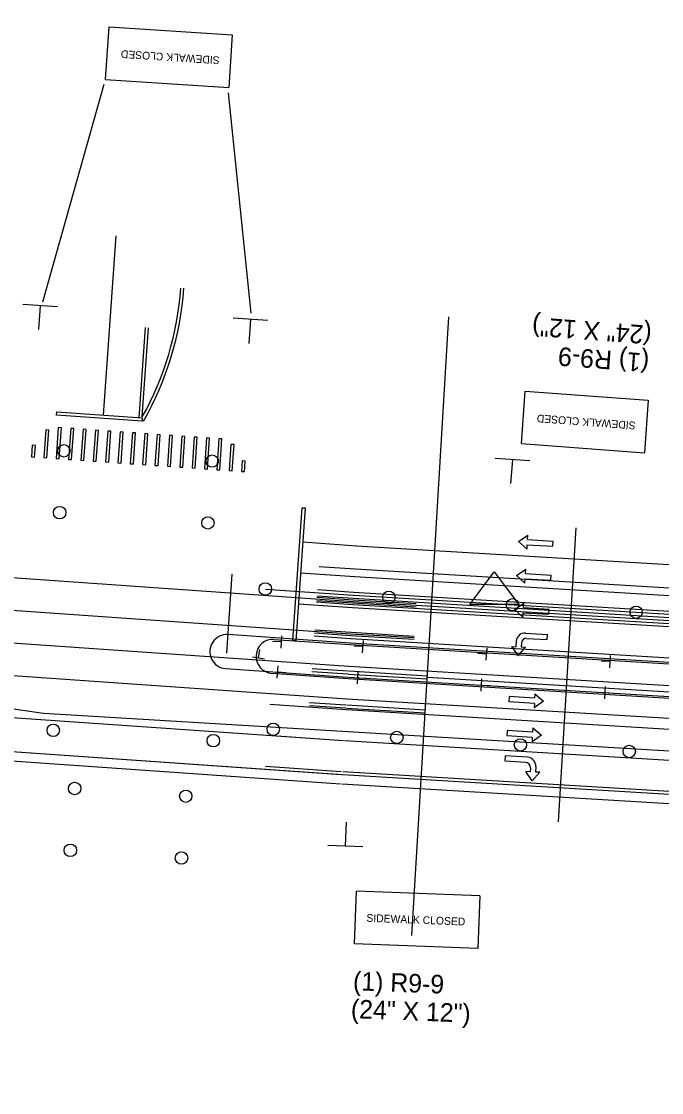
# Model space of a CAD drawing. Extents: x 659657 to 668193, y 633084 to 648639.
# Drawn here: x 661131.7 to 661338.5, y 642355.9 to 642701.7 of the extents above; entities that cross this region are included whole.
import ezdxf

# ---------------------------------------------------------------- set-up
doc = ezdxf.new("R2010")
doc.units = 0
for name, color, linetype in [('R_Draft', 7, 'Continuous'), ('R_MOT_Stage 2', 7, 'Continuous'), ('R_MOT_Stage 2_Striping', 7, 'Continuous'), ('R_MOT_Stage 3', 7, 'Continuous'), ('R_MOT_Stage 3_Striping', 7, 'Continuous'), ('R_MOT_Stage 4', 7, 'Continuous'), ('R_MOT_Stage 4_Striping', 7, 'Continuous'), ('R_MOT_Stage 4_Striping_PPM', 7, 'Continuous'), ('R_MOT_Stage 5', 7, 'Continuous'), ('R_MOT_Stage 5_Striping', 7, 'Continuous'), ('R_MOT_Stage 5_Striping_PPM', 7, 'Continuous'), ('R_ROW Annot', 7, 'Continuous'), ('T_Notes', 7, 'Continuous'), ('T_SIGNAL CONTROL CABINET', 7, 'Continuous')]:
    doc.layers.add(name, color=color, linetype=linetype)

msp = doc.modelspace()

# ---------------------------------------------------------------- linework, layer by layer
at = {"layer": 'R_Draft'}
for p, q in [((661236.39, 642435.53), (661236.69, 642443.2)), ((661241.98, 642435.15), (661230.74, 642435.58)), ((661239.34, 642403.92), (661240, 642420.91)), ((661279.83, 642419.37), (661240, 642420.91)), ((661279.83, 642419.37), (661279.17, 642402.38)), ((661279.17, 642402.38), (661239.34, 642403.92))]:
    msp.add_line(p, q, dxfattribs=at)
at = {"layer": 'R_MOT_Stage 2'}
for centre in [(661142.01, 642472.81), (661213.07, 642473.13), (661252.99, 642470.51), (661193.71, 642469.46), (661292.91, 642468.1), (661328.09, 642465.98), (661148.91, 642454.03), (661184.82, 642451.54), (661147.52, 642434.08), (661183.44, 642431.59)]:
    msp.add_circle(centre, 2, dxfattribs=at)
at = {"layer": 'R_MOT_Stage 2_Striping'}
for p, q in [((661227.88, 642525.73), (661239.53, 642524.92)), ((661239.53, 642524.92), (661464.48, 642511.34)), ((660932.88, 642514.66), (661237.48, 642493.49)), ((661227.12, 642514.76), (661238.81, 642513.94)), ((661227.19, 642515.75), (661238.88, 642514.94)), ((661238.82, 642513.94), (661259.19, 642512.71)), ((661238.88, 642514.94), (661259.25, 642513.71)), ((661259.22, 642513.21), (661463.85, 642500.86)), ((661226.39, 642504.28), (661238.13, 642503.47)), ((661226.46, 642505.28), (661238.2, 642504.46)), ((661238.13, 642503.47), (661258.56, 642502.23)), ((661238.21, 642504.46), (661258.62, 642503.23)), ((660983.54, 642500.56), (661138.84, 642478.4)), ((661237.48, 642493.49), (661462.58, 642479.9)), ((661127.39, 642490.62), (661236.8, 642483.01)), ((661236.8, 642483.01), (661461.95, 642469.42)), ((661138.84, 642478.4), (661414.07, 642461.79))]:
    msp.add_line(p, q, dxfattribs=at)
at = {"layer": 'R_MOT_Stage 3'}
for p, q in [((661227.36, 642518.25), (661239.04, 642517.44)), ((661239, 642517.44), (661464.03, 642503.85)), ((661239.04, 642517.44), (661239.08, 642517.43)), ((661227.23, 642516.25), (661238.94, 642515.44)), ((661238.88, 642515.44), (661463.91, 642501.86))]:
    msp.add_line(p, q, dxfattribs=at)
for centre in [(661145.46, 642563.04), (661193.35, 642559.71), (661144.07, 642543.08), (661191.96, 642539.76), (661210.52, 642518.42), (661250.43, 642515.75), (661290.36, 642513.34), (661330.29, 642510.93)]:
    msp.add_circle(centre, 2, dxfattribs=at)
at = {"layer": 'R_MOT_Stage 3_Striping'}
for p, q in [((661239.04, 642517.44), (661239.08, 642517.43)), ((661227.09, 642514.26), (661238.81, 642513.44)), ((661238.76, 642513.45), (661463.79, 642499.86)), ((661226.32, 642503.28), (661238.04, 642502.47)), ((661238.09, 642502.47), (661463.12, 642488.88)), ((661225.53, 642491.81), (661237.25, 642491)), ((661225.6, 642492.81), (661237.31, 642491.99)), ((661237.4, 642490.99), (661262.79, 642489.45)), ((661237.46, 642491.99), (661262.85, 642490.45)), ((661262.82, 642489.95), (661462.46, 642477.9)), ((660981.81, 642487.2), (661235.75, 642469.55)), ((661224.76, 642480.84), (661236.48, 642480.02)), ((661224.83, 642481.84), (661236.55, 642481.02)), ((661236.74, 642480.01), (661262.13, 642478.47)), ((661236.8, 642481.01), (661262.19, 642479.47)), ((660981.04, 642476.23), (661234.99, 642458.58)), ((661236.1, 642469.53), (661431.19, 642457.75)), ((661235.44, 642458.55), (661430.53, 642446.77))]:
    msp.add_line(p, q, dxfattribs=at)
at = {"layer": 'R_MOT_Stage 4'}
for p, q in [((661227.36, 642518.25), (661239, 642517.44)), ((661239, 642517.44), (661464.03, 642503.85)), ((661227.23, 642516.25), (661238.88, 642515.44)), ((661238.88, 642515.44), (661463.91, 642501.86))]:
    msp.add_line(p, q, dxfattribs=at)
for centre in [(661145.46, 642563.04), (661193.35, 642559.71), (661144.07, 642543.08), (661191.96, 642539.76), (661210.52, 642518.42), (661250.43, 642515.75), (661290.36, 642513.34), (661330.29, 642510.93)]:
    msp.add_circle(centre, 2, dxfattribs=at)
at = {"layer": 'R_MOT_Stage 4_Striping'}
for p, q in [((661227.09, 642514.26), (661238.76, 642513.45)), ((661238.76, 642513.45), (661463.79, 642499.86)), ((661226.32, 642503.28), (661238.04, 642502.47)), ((661238.09, 642502.47), (661463.12, 642488.88)), ((661225.53, 642491.81), (661237.25, 642491)), ((661225.6, 642492.81), (661237.31, 642491.99)), ((661237.4, 642490.99), (661262.79, 642489.45)), ((661237.46, 642491.99), (661262.85, 642490.45)), ((661262.82, 642489.95), (661462.46, 642477.9)), ((660981.81, 642487.2), (661235.75, 642469.55)), ((661224.76, 642480.84), (661236.48, 642480.02)), ((661224.83, 642481.84), (661236.55, 642481.02)), ((661236.74, 642480.01), (661262.13, 642478.47)), ((661236.8, 642481.01), (661262.19, 642479.47)), ((660981.04, 642476.23), (661235.44, 642458.55)), ((661236.1, 642469.53), (661431.19, 642457.75)), ((661235.44, 642458.55), (661430.53, 642446.77))]:
    msp.add_line(p, q, dxfattribs=at)
at = {"layer": 'R_MOT_Stage 4_Striping_PPM'}
msp.add_arc((660777.38, 642087.58), 954.93, 348.72774, 348.72774, dxfattribs=at)
at = {"layer": 'R_MOT_Stage 5'}
for p, q in [((661215.58, 642501.33), (661212.88, 642501.52)), ((661215.78, 642503.3), (661215.5, 642499.33)), ((661241.92, 642499.84), (661239.21, 642500)), ((661242.09, 642501.81), (661241.85, 642497.84)), ((661208.35, 642496.17), (661208.78, 642498.85)), ((661281.84, 642497.43), (661279.13, 642497.59)), ((661282.02, 642499.4), (661281.78, 642495.43)), ((661321.95, 642496.99), (661321.71, 642493.02)), ((661210.3, 642495.8), (661206.37, 642496.42)), ((661214.33, 642489.69), (661214.61, 642493.66)), ((661321.77, 642495.02), (661319.06, 642495.18)), ((661214.53, 642491.66), (661217.24, 642491.48)), ((661240.28, 642487.83), (661240.52, 642491.8)), ((661240.46, 642489.8), (661243.17, 642489.64)), ((661280.21, 642485.42), (661280.45, 642489.39)), ((661280.39, 642487.39), (661283.1, 642487.23)), ((661320.14, 642483.01), (661320.38, 642486.98)), ((661320.32, 642484.98), (661323.03, 642484.82))]:
    msp.add_line(p, q, dxfattribs=at)
at = {"layer": 'R_MOT_Stage 5_Striping'}
for p, q in [((661222.61, 642533.62), (661240.12, 642532.4)), ((661239.9, 642532.41), (661819.29, 642497.43)), ((661221.91, 642523.64), (661239.43, 642522.42)), ((661239.3, 642522.43), (661818.68, 642487.45)), ((661221.22, 642513.66), (661238.7, 642512.45)), ((661238.7, 642512.45), (661483.58, 642497.66)), ((661212.63, 642491.21), (661237.14, 642489.5)), ((661237.31, 642489.49), (661781.76, 642456.62)), ((661211.95, 642481.23), (661236.71, 642479.51)), ((661236.71, 642479.51), (661781.16, 642446.64)), ((661211.25, 642471.25), (661235.75, 642469.55)), ((661236.1, 642469.53), (661780.55, 642436.66)), ((661210.56, 642461.28), (661235.06, 642459.57)), ((661235.5, 642459.54), (661779.95, 642426.68))]:
    msp.add_line(p, q, dxfattribs=at)
msp.add_lwpolyline([(661219.39, 642501.82), (661222.37, 642544.68), (661223.37, 642544.62), (661220.39, 642501.75)], close=True, dxfattribs=at)
msp.add_lwpolyline([(661213.4, 642502.18), (661237.94, 642500.47), (661482.97, 642485.68)], dxfattribs=at)
msp.add_arc((661213.02, 642496.69), 5.5, 86.0231, 266.0231, dxfattribs=at)
at = {"layer": 'R_MOT_Stage 5_Striping_PPM'}
for p, q in [((661158.29, 642574.53), (661162.32, 642632.46)), ((661169.76, 642573.73), (661171.78, 642602.81)), ((661170.78, 642574.02), (661172.78, 642602.74)), ((661139.58, 642569.79), (661138.96, 642560.84)), ((661140.58, 642569.72), (661139.58, 642569.79)), ((661139.96, 642560.77), (661140.58, 642569.72)), ((661143.64, 642570.53), (661142.95, 642560.56)), ((661144.64, 642570.47), (661143.64, 642570.53)), ((661143.95, 642560.49), (661144.64, 642570.47)), ((661147.63, 642570.26), (661146.94, 642560.28)), ((661148.63, 642570.19), (661147.63, 642570.26)), ((661147.94, 642560.21), (661148.63, 642570.19)), ((661151.62, 642569.98), (661150.93, 642560)), ((661152.62, 642569.91), (661151.62, 642569.98)), ((661151.93, 642559.93), (661152.62, 642569.91)), ((661155.61, 642569.7), (661154.92, 642559.73)), ((661156.61, 642569.63), (661155.61, 642569.7)), ((661155.92, 642559.66), (661156.61, 642569.63)), ((661159.6, 642569.42), (661158.91, 642559.45)), ((661160.6, 642569.36), (661159.6, 642569.42)), ((661159.91, 642559.38), (661160.6, 642569.36)), ((661163.59, 642569.15), (661162.9, 642559.17)), ((661164.59, 642569.08), (661163.59, 642569.15)), ((661163.9, 642559.1), (661164.59, 642569.08)), ((661167.58, 642568.87), (661166.89, 642558.89)), ((661168.58, 642568.8), (661167.58, 642568.87)), ((661167.89, 642558.82), (661168.58, 642568.8)), ((661171.57, 642568.59), (661170.88, 642558.62)), ((661172.57, 642568.52), (661171.57, 642568.59)), ((661171.88, 642558.55), (661172.57, 642568.52)), ((661175.56, 642568.32), (661174.87, 642558.34)), ((661176.56, 642568.25), (661175.56, 642568.32)), ((661175.87, 642558.27), (661176.56, 642568.25)), ((661179.55, 642568.04), (661178.86, 642558.06)), ((661180.55, 642567.97), (661179.55, 642568.04)), ((661179.86, 642557.99), (661180.55, 642567.97)), ((661183.55, 642567.76), (661182.85, 642557.78)), ((661184.54, 642567.69), (661183.55, 642567.76)), ((661183.85, 642557.71), (661184.54, 642567.69)), ((661187.54, 642567.48), (661186.84, 642557.51)), ((661188.53, 642567.41), (661187.54, 642567.48)), ((661187.84, 642557.44), (661188.53, 642567.41)), ((661191.53, 642567.21), (661190.83, 642557.23)), ((661192.52, 642567.14), (661191.53, 642567.21)), ((661191.83, 642557.16), (661192.52, 642567.14)), ((661195.52, 642566.93), (661194.82, 642556.95)), ((661196.51, 642566.86), (661195.52, 642566.93)), ((661195.82, 642556.88), (661196.51, 642566.86)), ((661135.23, 642564.85), (661134.97, 642561.11)), ((661136.22, 642564.78), (661135.23, 642564.85)), ((661135.96, 642561.04), (661136.22, 642564.78)), ((661199.4, 642565.12), (661198.81, 642556.67)), ((661200.4, 642565.06), (661199.4, 642565.12)), ((661199.81, 642556.61), (661200.4, 642565.06)), ((661134.97, 642561.11), (661135.96, 642561.04)), ((661138.96, 642560.84), (661139.96, 642560.77)), ((661142.95, 642560.56), (661143.95, 642560.49)), ((661146.94, 642560.28), (661147.94, 642560.21)), ((661150.93, 642560), (661151.93, 642559.93)), ((661154.92, 642559.73), (661155.92, 642559.66)), ((661158.91, 642559.45), (661159.91, 642559.38)), ((661162.9, 642559.17), (661163.9, 642559.1)), ((661166.89, 642558.89), (661167.89, 642558.82)), ((661203.04, 642559.77), (661202.8, 642556.4)), ((661204.04, 642559.71), (661203.04, 642559.77)), ((661203.8, 642556.33), (661204.04, 642559.71)), ((661170.88, 642558.62), (661171.88, 642558.55)), ((661174.87, 642558.34), (661175.87, 642558.27)), ((661178.86, 642558.06), (661179.86, 642557.99)), ((661182.85, 642557.78), (661183.85, 642557.71)), ((661186.84, 642557.51), (661187.84, 642557.44)), ((661190.83, 642557.23), (661191.83, 642557.16)), ((661194.82, 642556.95), (661195.82, 642556.88)), ((661198.81, 642556.67), (661199.81, 642556.61)), ((661202.8, 642556.4), (661203.8, 642556.33))]:
    msp.add_line(p, q, dxfattribs=at)
msp.add_lwpolyline([(661143.17, 642575.58), (661170.76, 642573.66), (661170.69, 642572.66), (661143.1, 642574.58)], close=True, dxfattribs=at)
for centre, radius, start, end in [((660777.38, 642087.58), 954.93, 348.72774, 348.72774), ((661084.43, 642622.44), 99, 330.7174, 356.023), ((661084.43, 642622.44), 100, 330.127, 356.023)]:
    msp.add_arc(centre, radius, start, end, dxfattribs=at)
at = {"layer": 'R_ROW Annot'}
msp.add_lwpolyline([(661284.49, 642524.02), (661292.44, 642513.41), (661276.53, 642513.41)], close=True, dxfattribs=at)
at = {"layer": 'T_Notes'}
for p, q in [((661158.91, 642682.94), (661160.02, 642699.91)), ((661160.02, 642699.91), (661199.79, 642697.31)), ((661199.79, 642697.31), (661198.68, 642680.34)), ((661138.62, 642611.13), (661158.4, 642681.39)), ((661158.91, 642682.94), (661198.68, 642680.34)), ((661198.56, 642678.55), (661205.8, 642607.46)), ((661132.16, 642610.36), (661143.39, 642609.62)), ((661137.73, 642609.83), (661137.23, 642602.17)), ((661200.1, 642605.92), (661211.33, 642605.19)), ((661205.68, 642605.39), (661205.18, 642597.73)), ((661293.23, 642565.38), (661294.49, 642582.34)), ((661294.49, 642582.34), (661334.24, 642579.38)), ((661334.24, 642579.38), (661332.98, 642562.42)), ((661293.23, 642565.38), (661332.98, 642562.42)), ((661284.75, 642560.7), (661295.97, 642559.87)), ((661290.32, 642560.13), (661289.75, 642552.47))]:
    msp.add_line(p, q, dxfattribs=at)
msp.add_lwpolyline([(661284.49, 642524.02), (661292.44, 642513.41), (661276.53, 642513.41)], close=True, dxfattribs=at)
at = {"layer": 'T_SIGNAL CONTROL CABINET'}
for p, q in [((661257.79, 642406.6), (661269.84, 642606.24)), ((661310.82, 642538.15), (661305.09, 642443.32)), ((660934.34, 642535.61), (661238.85, 642514.44)), ((660934.34, 642535.61), (661238.85, 642514.44)), ((661292.29, 642533.76), (661295.34, 642535.83)), ((661295.25, 642534.42), (661295.34, 642535.83)), ((661295.07, 642531.34), (661292.29, 642533.76)), ((661295.07, 642531.34), (661295.15, 642532.74)), ((661295.15, 642532.74), (661303.41, 642532.24)), ((661295.25, 642534.42), (661303.51, 642533.92)), ((661303.41, 642532.24), (661303.51, 642533.92)), ((660933.61, 642525.14), (661238.16, 642503.96)), ((660933.61, 642525.14), (661238.16, 642503.96)), ((661291.62, 642522.78), (661294.68, 642524.85)), ((661294.59, 642523.44), (661294.68, 642524.85)), ((661198.06, 642497.73), (661199.83, 642523.17)), ((661294.4, 642520.36), (661291.62, 642522.78)), ((661294.4, 642520.36), (661294.49, 642521.76)), ((661294.49, 642521.76), (661302.75, 642521.26)), ((661294.59, 642523.44), (661302.85, 642522.94)), ((661302.75, 642521.26), (661302.85, 642522.94)), ((661210.52, 642518.42), (661239.01, 642516.44)), ((661238.85, 642514.44), (661259.22, 642513.21)), ((661239.01, 642516.44), (661497.76, 642500.82)), ((661290.96, 642511.8), (661294.01, 642513.87)), ((661293.93, 642512.46), (661294.01, 642513.87)), ((661293.74, 642509.38), (661290.96, 642511.8)), ((661293.74, 642509.38), (661293.83, 642510.78)), ((661293.83, 642510.78), (661302.09, 642510.28)), ((661293.93, 642512.46), (661302.19, 642511.96)), ((661302.09, 642510.28), (661302.19, 642511.96)), ((661237.94, 642500.97), (661198.47, 642503.72)), ((661238.16, 642503.96), (661258.59, 642502.73)), ((661294.56, 642504.22), (661301.69, 642503.79)), ((661301.59, 642502.11), (661301.69, 642503.79)), ((661423.01, 642489.8), (661238, 642500.97)), ((661291.58, 642501.59), (661291.47, 642499.81)), ((661293.23, 642500.92), (661293.16, 642499.71)), ((661295.02, 642502.5), (661301.59, 642502.11)), ((661290.07, 642499.89), (661292.14, 642496.84)), ((661290.07, 642499.89), (661291.47, 642499.81)), ((661292.14, 642496.84), (661294.56, 642499.62)), ((661293.16, 642499.71), (661294.56, 642499.62)), ((661197.71, 642492.74), (661237.18, 642490)), ((661237.34, 642489.99), (661781.79, 642457.12)), ((661289.26, 642483.69), (661289.16, 642482.01)), ((661297.52, 642483.19), (661289.26, 642483.69)), ((661297.6, 642484.6), (661297.52, 642483.19)), ((661297.6, 642484.6), (661300.38, 642482.18)), ((661297.42, 642481.51), (661289.16, 642482.01)), ((661300.38, 642482.18), (661297.33, 642480.11)), ((661297.42, 642481.51), (661297.33, 642480.11)), ((660930.25, 642476.75), (661234.78, 642455.58)), ((661288.59, 642472.71), (661288.49, 642471.03)), ((661296.85, 642472.21), (661288.59, 642472.71)), ((661296.94, 642473.62), (661296.85, 642472.21)), ((661296.94, 642473.62), (661299.72, 642471.2)), ((661296.75, 642470.53), (661288.49, 642471.03)), ((661299.72, 642471.2), (661296.67, 642469.13)), ((661296.75, 642470.53), (661296.67, 642469.13)), ((661288, 642462.86), (661288.1, 642464.54)), ((661294.58, 642462.46), (661288, 642462.86)), ((661295.24, 642464.11), (661288.1, 642464.54)), ((661296.75, 642456.49), (661294.68, 642459.54)), ((661296.08, 642459.46), (661294.68, 642459.54)), ((661296.16, 642460.67), (661296.08, 642459.46)), ((661299.17, 642459.27), (661296.75, 642456.49)), ((661297.88, 642461.13), (661297.77, 642459.35)), ((661299.17, 642459.27), (661297.77, 642459.35)), ((661235.26, 642455.55), (661550.24, 642436.54))]:
    msp.add_line(p, q, dxfattribs=at)
for centre, radius, start, end in [((661198.09, 642498.23), 5.5, 86.0229, 266.0232), ((661294.39, 642501.42), 2.81, 86.5452, 176.5452), ((661294.92, 642500.82), 1.69, 86.5452, 176.5452), ((661294.47, 642460.77), 1.69, 356.5452, 86.5452), ((661295.07, 642461.3), 2.81, 356.5452, 86.5452)]:
    msp.add_arc(centre, radius, start, end, dxfattribs=at)

# ---------------------------------------------------------------- texts
at = {"layer": 'R_Draft'}
for s, height, p in [('SIDEWALK CLOSED', 2.5, (661243.13, 642411.03)), ('(1) R9-9', 6, (661238.76, 642388.93)), ('(24" X 12")', 6, (661238.07, 642379.93))]:
    msp.add_text(s, height=height, rotation=357.79, dxfattribs=at).set_placement(p)
at = {"layer": 'T_Notes'}
for s, height, rotation, p in [('SIDEWALK CLOSED', 2.5, 176.2631, (661195.82, 642690.31)), ('(24" X 12")', 6, 175.7462, (661335.48, 642603.36)), ('(1) R9-9', 6, 175.7462, (661334.69, 642594.36)), ('SIDEWALK CLOSED', 2.5, 175.7462, (661330.2, 642572.41))]:
    msp.add_text(s, height=height, rotation=rotation, dxfattribs=at).set_placement(p)

doc.saveas('drawing.dxf')
